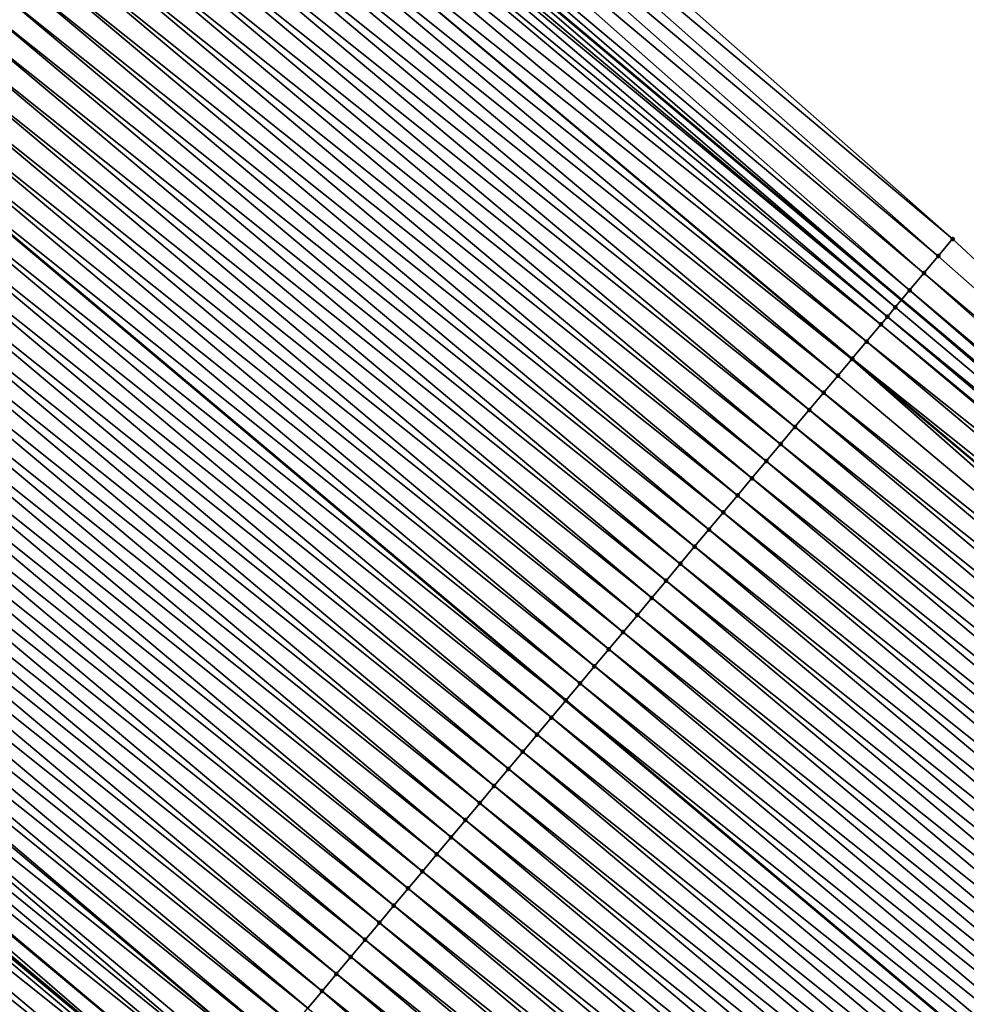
# Model space of a CAD drawing. Header units: feet. Extents: x 2007189 to 2022806, y 818621 to 837694.
# Tile 350 of 656: x 2015964 to 2015986, y 819786 to 819808. Entities that reach past the tile are written whole.
import ezdxf

# ---------------------------------------------------------------- set-up
doc = ezdxf.new("R2010")
doc.units = ezdxf.units.FT
doc.header["$MEASUREMENT"] = 0
for name, color, linetype, lineweight in [('EP_Travel Lane', 172, 'Continuous', 53), ('Road Shots', 141, 'Continuous', 100), ('Road X-Section', 40, 'Continuous', 13), ('STRIPING', 60, 'Continuous', 53)]:
    doc.layers.add(name, color=color, linetype=linetype, lineweight=lineweight)
doc.layers.add('I-77-MM17-21_SB-Surface-Border', color=7, linetype='Continuous')
doc.layers.add('I-77-MM17-21_SB-Surface-TIN', color=7, linetype='Continuous')

msp = doc.modelspace()

# ---------------------------------------------------------------- linework, layer by layer
at = {"layer": 'EP_Travel Lane'}
for points in [[(2015800.343797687, 819956.3280257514, 258.8786010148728), (2015815.66086029, 819943.4708387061, 259.1643164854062), (2015830.978050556, 819930.6135444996, 259.4366893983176), (2015846.295183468, 819917.7562984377, 259.7150493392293), (2015861.612343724, 819904.8990294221, 259.9905541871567), (2015876.929869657, 819892.0414534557, 260.2278165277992), (2015892.247178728, 819879.1840595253, 260.4877616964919), (2015907.564318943, 819866.3268073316, 260.7653570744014), (2015922.881623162, 819853.469417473, 261.0258082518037), (2015938.199376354, 819840.611650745, 261.2393019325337), (2015953.515313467, 819827.7568062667, 261.469608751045), (2015968.83556831, 819814.9028743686, 261.7273404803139), (2015984.155948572, 819802.048837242, 261.9716308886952), (2015999.476426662, 819789.1947180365, 262.205439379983), (2016014.796709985, 819776.3407622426, 262.4601193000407), (2016030.117183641, 819763.4866467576, 262.6944060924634)], [(2015800.165099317, 819925.0043269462, 258.8524753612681), (2015815.482357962, 819912.1469753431, 259.1176857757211), (2015830.799563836, 819899.2896680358, 259.3884233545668), (2015846.116936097, 819886.4322210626, 259.6417567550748), (2015861.434210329, 819873.5748563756, 259.9053420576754), (2015876.75175892, 819860.7172613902, 260.1402323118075), (2015892.069391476, 819847.8595959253, 260.3663480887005), (2015907.386924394, 819835.0020140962, 260.602878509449), (2015922.704471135, 819822.1444206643, 260.8379663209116), (2015938.024497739, 819809.2861341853, 261.0694620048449), (2015953.344816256, 819796.4321475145, 261.3202908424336), (2015968.665317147, 819783.57800783, 261.5515924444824), (2015983.985707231, 819770.7239611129, 261.7947651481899), (2015999.306078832, 819757.8699299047, 262.0399094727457), (2016014.626060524, 819745.0162258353, 262.3268209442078), (2016029.946579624, 819732.1620708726, 262.5561737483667)]]:
    msp.add_polyline3d(points, dxfattribs=at)
at = {"layer": 'I-77-MM17-21_SB-Surface-Border', "color": 3, "linetype": 'Continuous', "lineweight": -3}
msp.add_polyline3d([(2015801.80948432, 819958.0731653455, 258.8288225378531), (2015816.483349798, 819944.4502775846, 259.1431098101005), (2015831.800585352, 819931.5929453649, 259.4107472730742), (2015848.08246596, 819919.884290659, 259.6512674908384), (2015863.39969002, 819907.0269680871, 259.9200997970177), (2015879.038939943, 819894.5521371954, 260.1299590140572), (2015894.356149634, 819881.6948266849, 260.4002980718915), (2015909.673386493, 819868.8374933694, 260.6677853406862), (2015924.990796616, 819855.9800146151, 260.917161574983), (2015940.308407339, 819843.1223674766, 261.1455541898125), (2015955.302306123, 819829.8850363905, 261.3832154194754), (2015970.300858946, 819816.6483402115, 261.6759490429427), (2015985.299783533, 819803.4113321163, 261.9288547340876), (2015999.977230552, 819789.7913720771, 262.1927512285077), (2016015.619066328, 819777.3203047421, 262.428381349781), (2016030.296526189, 819763.7003339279, 262.690905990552)], dxfattribs=at)
at = {"layer": 'I-77-MM17-21_SB-Surface-TIN', "color": 128, "linetype": 'Continuous', "lineweight": -3}
for points in [[(2015985.299783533, 819803.4113321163, 261.9288547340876), (2015970.300858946, 819816.6483402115, 261.6759490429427), (2015969.979384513, 819816.2653856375, 261.6866081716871)], [(2015984.978262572, 819803.0284165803, 261.9444973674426), (2015969.979384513, 819816.2653856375, 261.6866081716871), (2015969.657896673, 819815.8824423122, 261.6987032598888)], [(2015984.978262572, 819803.0284165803, 261.9444973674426), (2015985.299783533, 819803.4113321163, 261.9288547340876), (2015969.979384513, 819816.2653856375, 261.6866081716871)], [(2015984.656754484, 819802.6454902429, 261.9587611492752), (2015969.657896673, 819815.8824423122, 261.6987032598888), (2015969.336391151, 819815.4995138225, 261.7126922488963)], [(2015984.656754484, 819802.6454902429, 261.9587611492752), (2015984.978262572, 819803.0284165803, 261.9444973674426), (2015969.657896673, 819815.8824423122, 261.6987032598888)], [(2015984.335288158, 819802.2625288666, 261.9685519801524), (2015969.336391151, 819815.4995138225, 261.7126922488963), (2015969.014906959, 819815.1165674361, 261.7243965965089)], [(2015984.335288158, 819802.2625288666, 261.9685519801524), (2015984.656754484, 819802.6454902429, 261.9587611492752), (2015969.336391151, 819815.4995138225, 261.7126922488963)], [(2015969.014906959, 819815.1165674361, 261.7243965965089), (2015968.83556831, 819814.9028743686, 261.7273404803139), (2015984.155948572, 819802.048837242, 261.9716308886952)], [(2015984.335288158, 819802.2625288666, 261.9685519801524), (2015969.014906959, 819815.1165674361, 261.7243965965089), (2015984.155948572, 819802.048837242, 261.9716308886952)], [(2015984.013861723, 819801.8795340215, 261.9740702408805), (2015968.83556831, 819814.9028743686, 261.7273404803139), (2015968.693482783, 819814.7335706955, 261.7296728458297)], [(2015984.013861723, 819801.8795340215, 261.9740702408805), (2015984.155948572, 819802.048837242, 261.9716308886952), (2015968.83556831, 819814.9028743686, 261.7273404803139)], [(2015983.836372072, 819801.6680039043, 261.9748613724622), (2015968.608372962, 819814.6321334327, 261.7298222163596), (2015968.372121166, 819814.3505214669, 261.7282486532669)], [(2015984.013861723, 819801.8795340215, 261.9740702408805), (2015968.693482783, 819814.7335706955, 261.7296728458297), (2015968.608372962, 819814.6321334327, 261.7298222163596)], [(2015983.836372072, 819801.6680039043, 261.9748613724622), (2015984.013861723, 819801.8795340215, 261.9740702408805), (2015968.608372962, 819814.6321334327, 261.7298222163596)], [(2015983.692485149, 819801.4964973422, 261.9742481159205), (2015968.372121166, 819814.3505214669, 261.7282486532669), (2015968.050802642, 819813.9674360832, 261.7222090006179)], [(2015983.692485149, 819801.4964973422, 261.9742481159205), (2015983.836372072, 819801.6680039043, 261.9748613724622), (2015968.372121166, 819814.3505214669, 261.7282486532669)], [(2015983.371147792, 819801.1134277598, 261.9702256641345), (2015968.050802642, 819813.9674360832, 261.7222090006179), (2015967.729503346, 819813.584334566, 261.7141097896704)], [(2015983.371147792, 819801.1134277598, 261.9702256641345), (2015983.692485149, 819801.4964973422, 261.9742481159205), (2015968.050802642, 819813.9674360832, 261.7222090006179)], [(2015983.040332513, 819800.7189959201, 261.9627340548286), (2015967.729503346, 819813.584334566, 261.7141097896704), (2015967.408214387, 819813.2012243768, 261.7049035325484)], [(2015983.040332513, 819800.7189959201, 261.9627340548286), (2015983.049840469, 819800.7303329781, 261.9629863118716), (2015967.729503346, 819813.584334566, 261.7141097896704)], [(2015983.049840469, 819800.7303329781, 261.9629863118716), (2015983.371147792, 819801.1134277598, 261.9702256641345), (2015967.729503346, 819813.584334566, 261.7141097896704)], [(2015982.728549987, 819800.347224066, 261.9539431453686), (2015967.408214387, 819813.2012243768, 261.7049035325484), (2015967.086925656, 819812.8181139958, 261.6956727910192)], [(2015982.728549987, 819800.347224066, 261.9539431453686), (2015983.040332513, 819800.7189959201, 261.9627340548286), (2015967.408214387, 819813.2012243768, 261.7049035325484)], [(2015982.407268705, 819799.9641074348, 261.9439145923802), (2015967.086925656, 819812.8181139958, 261.6956727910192), (2015966.765646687, 819812.4349954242, 261.6853964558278)], [(2015982.407268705, 819799.9641074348, 261.9439145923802), (2015982.728549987, 819800.347224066, 261.9539431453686), (2015967.086925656, 819812.8181139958, 261.6956727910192)], [(2015982.085989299, 819799.5809892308, 261.9336852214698), (2015966.765646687, 819812.4349954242, 261.6853964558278), (2015966.444352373, 819812.0518897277, 261.6767637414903)], [(2015982.085989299, 819799.5809892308, 261.9336852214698), (2015982.407268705, 819799.9641074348, 261.9439145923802), (2015966.765646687, 819812.4349954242, 261.6853964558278)], [(2015981.764699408, 819799.1978798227, 261.9245787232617), (2015966.444352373, 819812.0518897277, 261.6767637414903), (2015966.123055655, 819811.6687860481, 261.6683884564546)], [(2015981.764699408, 819799.1978798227, 261.9245787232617), (2015982.085989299, 819799.5809892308, 261.9336852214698), (2015966.444352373, 819812.0518897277, 261.6767637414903)], [(2015981.44340168, 819798.8147769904, 261.9163117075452), (2015966.123055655, 819811.6687860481, 261.6683884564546), (2015965.801768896, 819811.2856740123, 261.6589464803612)], [(2015981.44340168, 819798.8147769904, 261.9163117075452), (2015981.764699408, 819799.1978798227, 261.9245787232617), (2015966.123055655, 819811.6687860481, 261.6683884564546)], [(2015981.122100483, 819798.4316770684, 261.9084161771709), (2015965.801768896, 819811.2856740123, 261.6589464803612), (2015965.480477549, 819810.9025658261, 261.6499959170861)], [(2015981.122100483, 819798.4316770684, 261.9084161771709), (2015981.44340168, 819798.8147769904, 261.9163117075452), (2015965.801768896, 819811.2856740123, 261.6589464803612)], [(2015980.800802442, 819798.0485744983, 261.9001826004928), (2015965.480477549, 819810.9025658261, 261.6499959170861), (2015965.159190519, 819810.5194540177, 261.6405829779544)], [(2015980.800802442, 819798.0485744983, 261.9001826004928), (2015981.122100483, 819798.4316770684, 261.9084161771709), (2015965.480477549, 819810.9025658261, 261.6499959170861)], [(2015980.479510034, 819797.6654672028, 261.8913457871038), (2015965.159190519, 819810.5194540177, 261.6405829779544), (2015964.837902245, 819810.1363432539, 261.6313033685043)], [(2015980.479510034, 819797.6654672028, 261.8913457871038), (2015980.800802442, 819798.0485744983, 261.9001826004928), (2015965.159190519, 819810.5194540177, 261.6405829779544)], [(2015980.158224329, 819797.2823542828, 261.8817909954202), (2015964.837902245, 819810.1363432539, 261.6313033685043), (2015964.516601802, 819809.7532426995, 261.6233270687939)], [(2015980.158224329, 819797.2823542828, 261.8817909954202), (2015980.479510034, 819797.6654672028, 261.8913457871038), (2015964.837902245, 819810.1363432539, 261.6313033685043)], [(2015979.836940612, 819796.8992396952, 261.8720232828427), (2015964.516601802, 819809.7532426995, 261.6233270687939), (2015964.195305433, 819809.3701387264, 261.6149143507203)], [(2015979.836940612, 819796.8992396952, 261.8720232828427), (2015980.158224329, 819797.2823542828, 261.8817909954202), (2015964.516601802, 819809.7532426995, 261.6233270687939)], [(2015979.515656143, 819796.5161257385, 261.8623361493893), (2015964.195305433, 819809.3701387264, 261.6149143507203), (2015963.874015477, 819808.9870293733, 261.6058148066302)], [(2015979.515656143, 819796.5161257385, 261.8623361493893), (2015979.836940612, 819796.8992396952, 261.8720232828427), (2015964.195305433, 819809.3701387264, 261.6149143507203)], [(2015979.194367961, 819796.1330148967, 261.8530466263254), (2015963.874015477, 819808.9870293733, 261.6058148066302), (2015963.552727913, 819808.603918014, 261.5964591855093)], [(2015979.194367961, 819796.1330148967, 261.8530466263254), (2015979.515656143, 819796.5161257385, 261.8623361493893), (2015963.874015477, 819808.9870293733, 261.6058148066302)], [(2015978.87308325, 819795.7499011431, 261.8433854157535), (2015963.552727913, 819808.603918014, 261.5964591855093), (2015963.231438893, 819808.2208078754, 261.5872594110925)], [(2015978.87308325, 819795.7499011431, 261.8433854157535), (2015979.194367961, 819796.1330148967, 261.8530466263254), (2015963.552727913, 819808.603918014, 261.5964591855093)], [(2015978.551798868, 819795.3667871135, 261.8336889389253), (2015963.231438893, 819808.2208078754, 261.5872594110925), (2015962.910142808, 819807.8377036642, 261.578816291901)], [(2015978.551798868, 819795.3667871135, 261.8336889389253), (2015978.87308325, 819795.7499011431, 261.8433854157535), (2015963.231438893, 819808.2208078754, 261.5872594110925)], [(2015978.230515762, 819794.9836720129, 261.8238557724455), (2015962.910142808, 819807.8377036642, 261.578816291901), (2015962.588850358, 819807.454596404, 261.5699839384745)], [(2015978.230515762, 819794.9836720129, 261.8238557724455), (2015978.551798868, 819795.3667871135, 261.8336889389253), (2015962.910142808, 819807.8377036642, 261.578816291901)], [(2015977.909228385, 819794.6005604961, 261.8144800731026), (2015962.588850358, 819807.454596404, 261.5699839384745), (2015962.267563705, 819807.0714842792, 261.5605305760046)], [(2015977.909228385, 819794.6005604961, 261.8144800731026), (2015978.230515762, 819794.9836720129, 261.8238557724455), (2015962.588850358, 819807.454596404, 261.5699839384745)], [(2015977.587943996, 819794.2174464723, 261.8047843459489), (2015962.267563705, 819807.0714842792, 261.5605305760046), (2015961.946281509, 819806.6883684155, 261.5505999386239)], [(2015977.587943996, 819794.2174464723, 261.8047843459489), (2015977.909228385, 819794.6005604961, 261.8144800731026), (2015962.267563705, 819807.0714842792, 261.5605305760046)], [(2015977.266661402, 819793.8343309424, 261.7948963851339), (2015961.946281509, 819806.6883684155, 261.5505999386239), (2015961.625003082, 819806.3052493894, 261.5402655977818)], [(2015977.266661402, 819793.8343309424, 261.7948963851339), (2015977.587943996, 819794.2174464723, 261.8047843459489), (2015961.946281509, 819806.6883684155, 261.5505999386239)], [(2015976.945381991, 819793.4512127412, 261.7846673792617), (2015961.625003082, 819806.3052493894, 261.5402655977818), (2015961.303736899, 819805.9221198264, 261.5286058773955)], [(2015976.945381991, 819793.4512127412, 261.7846673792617), (2015977.266661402, 819793.8343309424, 261.7948963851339), (2015961.625003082, 819806.3052493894, 261.5402655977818)], [(2015960.982462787, 819805.538997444, 261.5178233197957), (2015976.624096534, 819793.0680993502, 261.7750721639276), (2015961.303736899, 819805.9221198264, 261.5286058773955)], [(2015976.945381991, 819793.4512127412, 261.7846673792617), (2015961.303736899, 819805.9221198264, 261.5286058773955), (2015976.624096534, 819793.0680993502, 261.7750721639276)], [(2015976.302807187, 819792.6849897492, 261.7659213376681), (2015960.982462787, 819805.538997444, 261.5178233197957), (2015960.661147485, 819805.1559093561, 261.5114384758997)], [(2015976.302807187, 819792.6849897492, 261.7659213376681), (2015976.624096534, 819793.0680993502, 261.7750721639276), (2015960.982462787, 819805.538997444, 261.5178233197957)], [(2015975.981509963, 819792.301886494, 261.7576003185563), (2015960.661147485, 819805.1559093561, 261.5114384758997), (2015960.339832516, 819804.772820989, 261.5050179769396)], [(2015975.981509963, 819792.301886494, 261.7576003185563), (2015976.302807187, 819792.6849897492, 261.7659213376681), (2015960.661147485, 819805.1559093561, 261.5114384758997)], [(2015975.660207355, 819791.9187877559, 261.7498559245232), (2015960.339832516, 819804.772820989, 261.5050179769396), (2015960.018514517, 819804.3897351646, 261.4989220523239)], [(2015975.660207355, 819791.9187877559, 261.7498559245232), (2015975.981509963, 819792.301886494, 261.7576003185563), (2015960.339832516, 819804.772820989, 261.5050179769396)], [(2015975.338902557, 819791.5356908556, 261.7423461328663), (2015960.018514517, 819804.3897351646, 261.4989220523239), (2015959.697207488, 819804.0066401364, 261.4916511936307)], [(2015975.338902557, 819791.5356908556, 261.7423461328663), (2015975.660207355, 819791.9187877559, 261.7498559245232), (2015960.018514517, 819804.3897351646, 261.4989220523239)], [(2015975.017595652, 819791.1525957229, 261.7350620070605), (2015959.697207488, 819804.0066401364, 261.4916511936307), (2015959.37591159, 819803.6235357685, 261.4831880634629)], [(2015975.017595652, 819791.1525957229, 261.7350620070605), (2015975.338902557, 819791.5356908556, 261.7423461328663), (2015959.697207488, 819804.0066401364, 261.4916511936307)], [(2015974.696291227, 819790.7694985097, 261.72751226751), (2015959.37591159, 819803.6235357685, 261.4831880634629), (2015959.054622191, 819803.2404259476, 261.4740288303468)], [(2015974.696291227, 819790.7694985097, 261.72751226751), (2015975.017595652, 819791.1525957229, 261.7350620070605), (2015959.37591159, 819803.6235357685, 261.4831880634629)], [(2015999.977230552, 819789.7913720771, 262.1927512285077), (2015985.299783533, 819803.4113321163, 261.9288547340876), (2015984.978262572, 819803.0284165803, 261.9444973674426)], [(2015974.374989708, 819790.3863988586, 261.7196513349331), (2015959.054622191, 819803.2404259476, 261.4740288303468), (2015958.733327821, 819802.8573202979, 261.465402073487)], [(2015974.374989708, 819790.3863988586, 261.7196513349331), (2015974.696291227, 819790.7694985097, 261.72751226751), (2015959.054622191, 819803.2404259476, 261.4740288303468)], [(2015974.053690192, 819790.0032975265, 261.7115757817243), (2015958.733327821, 819802.8573202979, 261.465402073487), (2015958.412024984, 819802.4742217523, 261.4576822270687)], [(2015974.053690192, 819790.0032975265, 261.7115757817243), (2015974.374989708, 819790.3863988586, 261.7196513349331), (2015958.733327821, 819802.8573202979, 261.465402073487)], [(2015999.977230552, 819789.7913720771, 262.1927512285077), (2015984.978262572, 819803.0284165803, 261.9444973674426), (2015984.656754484, 819802.6454902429, 261.9587611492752)], [(2015999.655764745, 819789.408410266, 262.2024867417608), (2015984.656754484, 819802.6454902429, 261.9587611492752), (2015984.335288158, 819802.2625288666, 261.9685519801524)], [(2015999.655764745, 819789.408410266, 262.2024867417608), (2015999.977230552, 819789.7913720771, 262.1927512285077), (2015984.656754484, 819802.6454902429, 261.9587611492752)], [(2015973.732392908, 819789.6201943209, 261.703261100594), (2015958.412024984, 819802.4742217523, 261.4576822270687), (2015958.090717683, 819802.0911269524, 261.4504405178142)], [(2015973.732392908, 819789.6201943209, 261.703261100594), (2015974.053690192, 819790.0032975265, 261.7115757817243), (2015958.412024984, 819802.4742217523, 261.4576822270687)], [(2015984.335288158, 819802.2625288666, 261.9685519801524), (2015984.155948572, 819802.048837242, 261.9716308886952), (2015999.476426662, 819789.1947180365, 262.205439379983)], [(2015999.655764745, 819789.408410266, 262.2024867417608), (2015984.335288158, 819802.2625288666, 261.9685519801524), (2015999.476426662, 819789.1947180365, 262.205439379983)], [(2015973.411090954, 819789.2370950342, 261.6954466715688), (2015958.090717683, 819802.0911269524, 261.4504405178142), (2015957.769404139, 819801.7080373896, 261.4438673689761)], [(2015973.411090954, 819789.2370950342, 261.6954466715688), (2015973.732392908, 819789.6201943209, 261.703261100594), (2015958.090717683, 819802.0911269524, 261.4504405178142)], [(2015999.334340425, 819789.0254136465, 262.2077787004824), (2015984.155948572, 819802.048837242, 261.9716308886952), (2015984.013861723, 819801.8795340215, 261.9740702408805)], [(2015999.334340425, 819789.0254136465, 262.2077787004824), (2015999.476426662, 819789.1947180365, 262.205439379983), (2015984.155948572, 819802.048837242, 261.9716308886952)], [(2015999.334340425, 819789.0254136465, 262.2077787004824), (2015984.013861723, 819801.8795340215, 261.9740702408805), (2015983.836372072, 819801.6680039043, 261.9748613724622)], [(2015973.089786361, 819788.8539979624, 261.6879150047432), (2015957.769404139, 819801.7080373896, 261.4438673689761), (2015957.448089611, 819801.3249486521, 261.4373995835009)], [(2015973.089786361, 819788.8539979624, 261.6879150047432), (2015973.411090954, 819789.2370950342, 261.6954466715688), (2015957.769404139, 819801.7080373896, 261.4438673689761)], [(2015999.129637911, 819788.7814482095, 262.2085148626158), (2015983.836372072, 819801.6680039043, 261.9748613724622), (2015983.692485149, 819801.4964973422, 261.9742481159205)], [(2015999.129637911, 819788.7814482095, 262.2085148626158), (2015999.334340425, 819789.0254136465, 262.2077787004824), (2015983.836372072, 819801.6680039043, 261.9748613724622)], [(2015972.768479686, 819788.4709026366, 261.6806062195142), (2015957.448089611, 819801.3249486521, 261.4373995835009), (2015957.126782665, 819800.9418535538, 261.43011976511)], [(2015972.768479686, 819788.4709026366, 261.6806062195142), (2015973.089786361, 819788.8539979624, 261.6879150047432), (2015957.448089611, 819801.3249486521, 261.4373995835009)], [(2015999.012961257, 819788.6423791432, 262.2082345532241), (2015983.692485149, 819801.4964973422, 261.9742481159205), (2015983.371147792, 819801.1134277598, 261.9702256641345)], [(2015999.012961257, 819788.6423791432, 262.2082345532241), (2015999.129637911, 819788.7814482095, 262.2085148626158), (2015983.692485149, 819801.4964973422, 261.9742481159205)], [(2015998.691615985, 819788.259316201, 262.2050599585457), (2015983.371147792, 819801.1134277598, 261.9702256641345), (2015983.049840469, 819800.7303329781, 261.9629863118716)], [(2015998.691615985, 819788.259316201, 262.2050599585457), (2015999.012961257, 819788.6423791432, 262.2082345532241), (2015983.371147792, 819801.1134277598, 261.9702256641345)], [(2015972.447170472, 819788.0878094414, 261.6735694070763), (2015957.126782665, 819800.9418535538, 261.43011976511), (2015956.805485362, 819800.558750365, 261.4218071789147)], [(2015972.447170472, 819788.0878094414, 261.6735694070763), (2015972.768479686, 819788.4709026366, 261.6806062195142), (2015957.126782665, 819800.9418535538, 261.43011976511)], [(2015998.048994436, 819787.4931324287, 262.1913209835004), (2015983.040332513, 819800.7189959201, 261.9627340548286), (2015982.728549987, 819800.347224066, 261.9539431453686)], [(2015998.370296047, 819787.876232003, 262.1991719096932), (2015983.049840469, 819800.7303329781, 261.9629863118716), (2015983.040332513, 819800.7189959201, 261.9627340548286)], [(2015998.048994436, 819787.4931324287, 262.1913209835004), (2015998.370296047, 819787.876232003, 262.1991719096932), (2015983.040332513, 819800.7189959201, 261.9627340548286)], [(2015998.370296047, 819787.876232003, 262.1991719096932), (2015998.691615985, 819788.259316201, 262.2050599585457), (2015983.049840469, 819800.7303329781, 261.9629863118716)], [(2015972.125865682, 819787.7047125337, 261.6660586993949), (2015956.805485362, 819800.558750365, 261.4218071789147), (2015956.484196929, 819800.1756397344, 261.4125445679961)], [(2015972.125865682, 819787.7047125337, 261.6660586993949), (2015972.447170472, 819788.0878094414, 261.6735694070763), (2015956.805485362, 819800.558750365, 261.4218071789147)], [(2015998.048994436, 819787.4931324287, 262.1913209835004), (2015982.728549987, 819800.347224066, 261.9539431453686), (2015982.407268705, 819799.9641074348, 261.9439145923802)], [(2015971.804563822, 819787.3216131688, 261.6582342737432), (2015956.484196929, 819800.1756397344, 261.4125445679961), (2015956.16291093, 819799.7925270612, 261.4030212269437)], [(2015971.804563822, 819787.3216131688, 261.6582342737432), (2015972.125865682, 819787.7047125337, 261.6660586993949), (2015956.484196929, 819800.1756397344, 261.4125445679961)], [(2015971.483264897, 819786.9385113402, 261.6500953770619), (2015956.16291093, 819799.7925270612, 261.4030212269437), (2015955.841607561, 819799.4094289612, 261.3953582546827)], [(2015971.483264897, 819786.9385113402, 261.6500953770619), (2015971.804563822, 819787.3216131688, 261.6582342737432), (2015956.16291093, 819799.7925270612, 261.4030212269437)], [(2015997.727699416, 819787.110027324, 262.1827640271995), (2015982.407268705, 819799.9641074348, 261.9439145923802), (2015982.085989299, 819799.5809892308, 261.9336852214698)], [(2015997.727699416, 819787.110027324, 262.1827640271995), (2015998.048994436, 819787.4931324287, 262.1913209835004), (2015982.407268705, 819799.9641074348, 261.9439145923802)], [(2015997.406402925, 819786.7269234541, 262.1743647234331), (2015982.085989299, 819799.5809892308, 261.9336852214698), (2015981.764699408, 819799.1978798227, 261.9245787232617)], [(2015997.406402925, 819786.7269234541, 262.1743647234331), (2015997.727699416, 819787.110027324, 262.1827640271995), (2015982.085989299, 819799.5809892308, 261.9336852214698)], [(2015971.16197114, 819786.5554051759, 261.6414029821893), (2015955.841607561, 819799.4094289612, 261.3953582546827), (2015955.520295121, 819799.0263384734, 261.3886670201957)], [(2015971.16197114, 819786.5554051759, 261.6414029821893), (2015971.483264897, 819786.9385113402, 261.6500953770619), (2015955.841607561, 819799.4094289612, 261.3953582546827)], [(2015997.085105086, 819786.3438207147, 262.1661097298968), (2015981.764699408, 819799.1978798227, 261.9245787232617), (2015981.44340168, 819798.8147769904, 261.9163117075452)], [(2015997.085105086, 819786.3438207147, 262.1661097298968), (2015997.406402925, 819786.7269234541, 262.1743647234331), (2015981.764699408, 819799.1978798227, 261.9245787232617)], [(2015970.840680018, 819786.1722968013, 261.632428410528), (2015955.520295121, 819799.0263384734, 261.3886670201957), (2015955.198986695, 819798.6432446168, 261.381545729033)], [(2015970.840680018, 819786.1722968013, 261.632428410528), (2015971.16197114, 819786.5554051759, 261.6414029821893), (2015955.520295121, 819799.0263384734, 261.3886670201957)], [(2015996.763806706, 819785.9607184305, 262.1579128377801), (2015981.44340168, 819798.8147769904, 261.9163117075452), (2015981.122100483, 819798.4316770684, 261.9084161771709)], [(2015996.763806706, 819785.9607184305, 262.1579128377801), (2015997.085105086, 819786.3438207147, 262.1661097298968), (2015981.44340168, 819798.8147769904, 261.9163117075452)], [(2015970.519390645, 819785.7891869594, 261.6232665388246), (2015955.198986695, 819798.6432446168, 261.381545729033), (2015954.877681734, 819798.2601478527, 261.3740532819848)], [(2015970.519390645, 819785.7891869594, 261.6232665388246), (2015970.840680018, 819786.1722968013, 261.632428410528), (2015955.198986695, 819798.6432446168, 261.381545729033)], [(2015996.442502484, 819785.577621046, 262.1503414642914), (2015981.122100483, 819798.4316770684, 261.9084161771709), (2015980.800802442, 819798.0485744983, 261.9001826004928)], [(2015996.442502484, 819785.577621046, 262.1503414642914), (2015996.763806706, 819785.9607184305, 262.1579128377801), (2015981.122100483, 819798.4316770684, 261.9084161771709)], [(2015970.198101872, 819785.4060766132, 261.614040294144), (2015954.877681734, 819798.2601478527, 261.3740532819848), (2015954.634637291, 819797.9703519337, 261.3678397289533)], [(2015970.198101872, 819785.4060766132, 261.614040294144), (2015970.519390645, 819785.7891869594, 261.6232665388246), (2015954.877681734, 819798.2601478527, 261.3740532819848)], [(2015996.121196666, 819785.1945250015, 262.1429411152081), (2015980.800802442, 819798.0485744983, 261.9001826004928), (2015980.479510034, 819797.6654672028, 261.8913457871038)], [(2015996.121196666, 819785.1945250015, 262.1429411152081), (2015996.442502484, 819785.577621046, 262.1503414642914), (2015980.800802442, 819798.0485744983, 261.9001826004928)], [(2015969.876816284, 819785.0229635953, 261.6044729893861), (2015954.556385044, 819797.8770441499, 261.3656750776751), (2015954.235096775, 819797.4939333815, 261.3563948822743)], [(2015969.876816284, 819785.0229635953, 261.6044729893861), (2015954.634637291, 819797.9703519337, 261.3678397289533), (2015954.556385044, 819797.8770441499, 261.3656750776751)], [(2015969.876816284, 819785.0229635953, 261.6044729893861), (2015970.198101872, 819785.4060766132, 261.614040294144), (2015954.634637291, 819797.9703519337, 261.3678397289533)], [(2015995.799897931, 819784.8114230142, 262.1347821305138), (2015980.479510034, 819797.6654672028, 261.8913457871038), (2015980.158224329, 819797.2823542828, 261.8817909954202)], [(2015995.799897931, 819784.8114230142, 262.1347821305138), (2015996.121196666, 819785.1945250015, 262.1429411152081), (2015980.479510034, 819797.6654672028, 261.8913457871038)], [(2015969.444645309, 819784.5075735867, 261.5888040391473), (2015954.235096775, 819797.4939333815, 261.3563948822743), (2015953.913825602, 819797.110808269, 261.3452835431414)], [(2015969.444645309, 819784.5075735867, 261.5888040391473), (2015969.55554758, 819784.6398364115, 261.5930972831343), (2015954.235096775, 819797.4939333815, 261.3563948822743)], [(2015969.55554758, 819784.6398364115, 261.5930972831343), (2015969.876816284, 819785.0229635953, 261.6044729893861), (2015954.235096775, 819797.4939333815, 261.3563948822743)], [(2015969.234294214, 819784.2566963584, 261.5800787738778), (2015953.913825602, 819797.110808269, 261.3452835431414), (2015953.592570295, 819796.7276698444, 261.3324728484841)], [(2015969.234294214, 819784.2566963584, 261.5800787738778), (2015969.444645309, 819784.5075735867, 261.5888040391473), (2015953.913825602, 819797.110808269, 261.3452835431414)], [(2015995.478599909, 819784.4283204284, 262.1265467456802), (2015980.158224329, 819797.2823542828, 261.8817909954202), (2015979.836940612, 819796.8992396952, 261.8720232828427)], [(2015995.478599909, 819784.4283204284, 262.1265467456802), (2015995.799897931, 819784.8114230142, 262.1347821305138), (2015980.158224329, 819797.2823542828, 261.8817909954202)], [(2015995.157304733, 819784.045215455, 262.1180066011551), (2015979.836940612, 819796.8992396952, 261.8720232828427), (2015979.515656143, 819796.5161257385, 261.8623361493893)], [(2015995.157304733, 819784.045215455, 262.1180066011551), (2015995.478599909, 819784.4283204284, 262.1265467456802), (2015979.836940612, 819796.8992396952, 261.8720232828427)], [(2015968.913058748, 819783.873541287, 261.5651430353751), (2015953.592570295, 819796.7276698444, 261.3324728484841), (2015953.537112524, 819796.6615246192, 261.3300148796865)], [(2015968.913058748, 819783.873541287, 261.5651430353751), (2015969.234294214, 819784.2566963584, 261.5800787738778), (2015953.592570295, 819796.7276698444, 261.3324728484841)], [(2015953.537112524, 819796.6615246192, 261.3300148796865), (2015953.344816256, 819796.4321475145, 261.3202908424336), (2015968.665317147, 819783.57800783, 261.5515924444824)], [(2015968.913058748, 819783.873541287, 261.5651430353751), (2015953.537112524, 819796.6615246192, 261.3300148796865), (2015968.665317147, 819783.57800783, 261.5515924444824)], [(2015994.836011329, 819783.6621089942, 262.1092765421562), (2015979.515656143, 819796.5161257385, 261.8623361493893), (2015979.194367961, 819796.1330148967, 261.8530466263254)], [(2015994.836011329, 819783.6621089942, 262.1092765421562), (2015995.157304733, 819784.045215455, 262.1180066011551), (2015979.515656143, 819796.5161257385, 261.8623361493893)], [(2015968.591847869, 819783.4903655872, 261.5475739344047), (2015953.271343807, 819796.3445072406, 261.3165754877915), (2015952.950142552, 819795.9613234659, 261.297975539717)], [(2015953.271343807, 819796.3445072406, 261.3165754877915), (2015968.665317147, 819783.57800783, 261.5515924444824), (2015953.344816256, 819796.4321475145, 261.3202908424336)], [(2015968.591847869, 819783.4903655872, 261.5475739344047), (2015968.665317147, 819783.57800783, 261.5515924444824), (2015953.271343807, 819796.3445072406, 261.3165754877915)], [(2015994.514714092, 819783.2790057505, 262.1009571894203), (2015979.194367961, 819796.1330148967, 261.8530466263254), (2015978.87308325, 819795.7499011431, 261.8433854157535)], [(2015994.514714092, 819783.2790057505, 262.1009571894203), (2015994.836011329, 819783.6621089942, 262.1092765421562), (2015979.194367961, 819796.1330148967, 261.8530466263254)], [(2015968.27065296, 819783.1071764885, 261.5282943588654), (2015952.950142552, 819795.9613234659, 261.297975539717), (2015952.628984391, 819795.5781035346, 261.2747599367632)], [(2015968.27065296, 819783.1071764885, 261.5282943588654), (2015968.591847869, 819783.4903655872, 261.5475739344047), (2015952.950142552, 819795.9613234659, 261.297975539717)], [(2015967.949476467, 819782.723971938, 261.5070422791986), (2015952.628984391, 819795.5781035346, 261.2747599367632), (2015952.307849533, 819795.1948640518, 261.2490484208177)], [(2015967.949476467, 819782.723971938, 261.5070422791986), (2015968.27065296, 819783.1071764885, 261.5282943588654), (2015952.628984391, 819795.5781035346, 261.2747599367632)], [(2015994.193419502, 819782.8959002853, 262.0923542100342), (2015978.87308325, 819795.7499011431, 261.8433854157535), (2015978.551798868, 819795.3667871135, 261.8336889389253)], [(2015994.193419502, 819782.8959002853, 262.0923542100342), (2015994.514714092, 819783.2790057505, 262.1009571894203), (2015978.87308325, 819795.7499011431, 261.8433854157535)], [(2015993.872125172, 819782.5127946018, 262.0837233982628), (2015978.551798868, 819795.3667871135, 261.8336889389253), (2015978.230515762, 819794.9836720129, 261.8238557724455)], [(2015993.872125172, 819782.5127946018, 262.0837233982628), (2015994.193419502, 819782.8959002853, 262.0923542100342), (2015978.551798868, 819795.3667871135, 261.8336889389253)], [(2015967.628316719, 819782.3407533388, 261.4839967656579), (2015952.307849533, 819795.1948640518, 261.2490484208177), (2015951.986724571, 819794.8116162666, 261.2222770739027)], [(2015967.628316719, 819782.3407533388, 261.4839967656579), (2015967.949476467, 819782.723971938, 261.5070422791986), (2015952.307849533, 819795.1948640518, 261.2490484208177)], [(2015993.550832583, 819782.1296874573, 262.074906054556), (2015978.230515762, 819794.9836720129, 261.8238557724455), (2015977.909228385, 819794.6005604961, 261.8144800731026)], [(2015993.550832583, 819782.1296874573, 262.074906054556), (2015993.872125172, 819782.5127946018, 262.0837233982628), (2015978.230515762, 819794.9836720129, 261.8238557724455)], [(2015967.30716826, 819781.9575252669, 261.4597420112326), (2015951.986724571, 819794.8116162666, 261.2222770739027), (2015951.665594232, 819794.428372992, 261.1960815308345)], [(2015967.30716826, 819781.9575252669, 261.4597420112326), (2015967.628316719, 819782.3407533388, 261.4839967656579), (2015951.986724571, 819794.8116162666, 261.2222770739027)], [(2015993.229545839, 819781.7465754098, 262.0654628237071), (2015977.909228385, 819794.6005604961, 261.8144800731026), (2015977.587943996, 819794.2174464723, 261.8047843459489)], [(2015993.229545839, 819781.7465754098, 262.0654628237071), (2015993.550832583, 819782.1296874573, 262.074906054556), (2015977.909228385, 819794.6005604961, 261.8144800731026)], [(2015966.986022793, 819781.5742946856, 261.4351668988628), (2015951.665594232, 819794.428372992, 261.1960815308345), (2015951.344448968, 819794.0451422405, 261.1714846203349)], [(2015966.986022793, 819781.5742946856, 261.4351668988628), (2015967.30716826, 819781.9575252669, 261.4597420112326), (2015951.665594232, 819794.428372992, 261.1960815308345)], [(2015966.527341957, 819781.0269436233, 261.4002659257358), (2015951.344448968, 819794.0451422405, 261.1714846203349), (2015951.023289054, 819793.6619237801, 261.1484567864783)], [(2015966.527341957, 819781.0269436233, 261.4002659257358), (2015966.664876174, 819781.1910650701, 261.4107150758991), (2015951.344448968, 819794.0451422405, 261.1714846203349)], [(2015966.664876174, 819781.1910650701, 261.4107150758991), (2015966.986022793, 819781.5742946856, 261.4351668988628), (2015951.344448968, 819794.0451422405, 261.1714846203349)], [(2015992.908259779, 819781.363462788, 262.0559462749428), (2015977.587943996, 819794.2174464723, 261.8047843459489), (2015977.266661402, 819793.8343309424, 261.7948963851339)], [(2015992.908259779, 819781.363462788, 262.0559462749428), (2015993.229545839, 819781.7465754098, 262.0654628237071), (2015977.587943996, 819794.2174464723, 261.8047843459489)], [(2015992.586972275, 819780.9803513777, 262.0465843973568), (2015977.266661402, 819793.8343309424, 261.7948963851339), (2015976.945381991, 819793.4512127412, 261.7846673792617)], [(2015992.586972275, 819780.9803513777, 262.0465843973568), (2015992.908259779, 819781.363462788, 262.0559462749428), (2015977.266661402, 819793.8343309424, 261.7948963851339)], [(2015966.527341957, 819781.0269436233, 261.4002659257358), (2015951.023289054, 819793.6619237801, 261.1484567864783), (2015950.702114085, 819793.2787179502, 261.1270413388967)], [(2015992.26568364, 819780.5972409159, 262.0373435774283), (2015976.945381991, 819793.4512127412, 261.7846673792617), (2015976.624096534, 819793.0680993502, 261.7750721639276)], [(2015992.26568364, 819780.5972409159, 262.0373435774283), (2015992.586972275, 819780.9803513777, 262.0465843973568), (2015976.945381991, 819793.4512127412, 261.7846673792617)], [(2015966.527341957, 819781.0269436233, 261.4002659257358), (2015950.702114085, 819793.2787179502, 261.1270413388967), (2015950.512199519, 819793.0521301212, 261.1147115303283)], [(2015976.302807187, 819792.6849897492, 261.7659213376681), (2015991.944395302, 819780.2141299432, 262.0280571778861), (2015976.624096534, 819793.0680993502, 261.7750721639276)], [(2015992.26568364, 819780.5972409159, 262.0373435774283), (2015976.624096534, 819793.0680993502, 261.7750721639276), (2015991.944395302, 819780.2141299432, 262.0280571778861)], [(2015991.623105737, 819779.8310205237, 262.0189297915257), (2015976.302807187, 819792.6849897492, 261.7659213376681), (2015975.981509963, 819792.301886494, 261.7576003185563)], [(2015991.623105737, 819779.8310205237, 262.0189297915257), (2015991.944395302, 819780.2141299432, 262.0280571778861), (2015976.302807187, 819792.6849897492, 261.7659213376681)], [(2015991.301814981, 819779.4479118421, 262.0099162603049), (2015975.981509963, 819792.301886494, 261.7576003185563), (2015975.660207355, 819791.9187877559, 261.7498559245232)], [(2015991.301814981, 819779.4479118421, 262.0099162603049), (2015991.623105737, 819779.8310205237, 262.0189297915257), (2015975.981509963, 819792.301886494, 261.7576003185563)], [(2015990.980524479, 819779.064802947, 262.0008754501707), (2015975.660207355, 819791.9187877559, 261.7498559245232), (2015975.338902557, 819791.5356908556, 261.7423461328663)], [(2015990.980524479, 819779.064802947, 262.0008754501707), (2015991.301814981, 819779.4479118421, 262.0099162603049), (2015975.660207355, 819791.9187877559, 261.7498559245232)], [(2015990.659236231, 819778.681692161, 261.9915932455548), (2015975.338902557, 819791.5356908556, 261.7423461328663), (2015975.017595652, 819791.1525957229, 261.7350620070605)], [(2015990.659236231, 819778.681692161, 261.9915932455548), (2015990.980524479, 819779.064802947, 262.0008754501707), (2015975.338902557, 819791.5356908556, 261.7423461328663)], [(2015990.337940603, 819778.298587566, 261.983101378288), (2015975.017595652, 819791.1525957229, 261.7350620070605), (2015974.696291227, 819790.7694985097, 261.72751226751)], [(2015990.337940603, 819778.298587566, 261.983101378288), (2015990.659236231, 819778.681692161, 261.9915932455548), (2015975.017595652, 819791.1525957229, 261.7350620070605)], [(2015990.016638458, 819777.91548844, 261.9753076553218), (2015974.696291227, 819790.7694985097, 261.72751226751), (2015974.374989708, 819790.3863988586, 261.7196513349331)], [(2015990.016638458, 819777.91548844, 261.9753076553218), (2015990.337940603, 819778.298587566, 261.983101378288), (2015974.696291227, 819790.7694985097, 261.72751226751)], [(2015989.695332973, 819777.5323921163, 261.9678716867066), (2015974.374989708, 819790.3863988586, 261.7196513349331), (2015974.053690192, 819790.0032975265, 261.7115757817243)], [(2015989.695332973, 819777.5323921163, 261.9678716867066), (2015990.016638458, 819777.91548844, 261.9753076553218), (2015974.374989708, 819790.3863988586, 261.7196513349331)], [(2015989.374025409, 819777.1492975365, 261.9606583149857), (2015974.053690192, 819790.0032975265, 261.7115757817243), (2015973.732392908, 819789.6201943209, 261.703261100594)], [(2015989.374025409, 819777.1492975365, 261.9606583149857), (2015989.695332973, 819777.5323921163, 261.9678716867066), (2015974.053690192, 819790.0032975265, 261.7115757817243)], [(2015989.052715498, 819776.7662049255, 261.9536962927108), (2015973.732392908, 819789.6201943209, 261.703261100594), (2015973.411090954, 819789.2370950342, 261.6954466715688)], [(2015989.052715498, 819776.7662049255, 261.9536962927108), (2015989.374025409, 819777.1492975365, 261.9606583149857), (2015973.732392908, 819789.6201943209, 261.703261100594)], [(2015988.731411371, 819776.3831074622, 261.9461148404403), (2015973.411090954, 819789.2370950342, 261.6954466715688), (2015973.089786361, 819788.8539979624, 261.6879150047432)], [(2015988.731411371, 819776.3831074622, 261.9461148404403), (2015989.052715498, 819776.7662049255, 261.9536962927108), (2015973.411090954, 819789.2370950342, 261.6954466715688)], [(2015988.410109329, 819776.0000082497, 261.9383100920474), (2015973.089786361, 819788.8539979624, 261.6879150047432), (2015972.768479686, 819788.4709026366, 261.6806062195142)], [(2015988.410109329, 819776.0000082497, 261.9383100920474), (2015988.731411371, 819776.3831074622, 261.9461148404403), (2015973.089786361, 819788.8539979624, 261.6879150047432)], [(2015988.088804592, 819775.616911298, 261.9307939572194), (2015972.768479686, 819788.4709026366, 261.6806062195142), (2015972.447170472, 819788.0878094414, 261.6735694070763)], [(2015988.088804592, 819775.616911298, 261.9307939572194), (2015988.410109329, 819776.0000082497, 261.9383100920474), (2015972.768479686, 819788.4709026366, 261.6806062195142)], [(2015987.767497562, 819775.2338162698, 261.9235233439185), (2015972.447170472, 819788.0878094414, 261.6735694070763), (2015972.125865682, 819787.7047125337, 261.6660586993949)], [(2015987.767497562, 819775.2338162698, 261.9235233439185), (2015988.088804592, 819775.616911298, 261.9307939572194), (2015972.447170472, 819788.0878094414, 261.6735694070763)], [(2015987.446190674, 819774.8507211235, 261.9162376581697), (2015972.125865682, 819787.7047125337, 261.6660586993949), (2015971.804563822, 819787.3216131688, 261.6582342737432)], [(2015987.446190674, 819774.8507211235, 261.9162376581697), (2015987.767497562, 819775.2338162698, 261.9235233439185), (2015972.125865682, 819787.7047125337, 261.6660586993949)], [(2015987.124885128, 819774.4676248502, 261.9088081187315), (2015971.804563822, 819787.3216131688, 261.6582342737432), (2015971.483264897, 819786.9385113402, 261.6500953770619)], [(2015987.124885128, 819774.4676248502, 261.9088081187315), (2015987.446190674, 819774.8507211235, 261.9162376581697), (2015971.804563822, 819787.3216131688, 261.6582342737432)], [(2015986.803581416, 819774.0845270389, 261.901182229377), (2015971.483264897, 819786.9385113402, 261.6500953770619), (2015971.16197114, 819786.5554051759, 261.6414029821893)], [(2015986.803581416, 819774.0845270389, 261.901182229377), (2015987.124885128, 819774.4676248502, 261.9088081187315), (2015971.483264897, 819786.9385113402, 261.6500953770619)], [(2015986.28485489, 819773.4660256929, 261.8882499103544), (2015971.16197114, 819786.5554051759, 261.6414029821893), (2015970.840680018, 819786.1722968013, 261.632428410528)], [(2015986.28485489, 819773.4660256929, 261.8882499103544), (2015986.482279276, 819773.7014279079, 261.893387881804), (2015971.16197114, 819786.5554051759, 261.6414029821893)], [(2015986.482279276, 819773.7014279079, 261.893387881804), (2015986.803581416, 819774.0845270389, 261.901182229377), (2015971.16197114, 819786.5554051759, 261.6414029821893)]]:
    msp.add_3dface(points, dxfattribs=at)
at = {"layer": 'Road Shots', "lineweight": 100}
for p in [(2015985.299783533, 819803.4113321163, 261.9288547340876), (2015984.978262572, 819803.0284165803, 261.9444973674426), (2015984.656754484, 819802.6454902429, 261.9587611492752), (2015984.335288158, 819802.2625288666, 261.9685519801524), (2015984.013861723, 819801.8795340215, 261.9740702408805), (2015983.836372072, 819801.6680039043, 261.9748613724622), (2015983.692485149, 819801.4964973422, 261.9742481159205), (2015983.371147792, 819801.1134277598, 261.9702256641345), (2015983.040332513, 819800.7189959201, 261.9627340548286), (2015983.049840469, 819800.7303329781, 261.9629863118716), (2015982.728549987, 819800.347224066, 261.9539431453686), (2015982.407268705, 819799.9641074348, 261.9439145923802), (2015982.085989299, 819799.5809892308, 261.9336852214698), (2015981.764699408, 819799.1978798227, 261.9245787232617), (2015981.44340168, 819798.8147769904, 261.9163117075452), (2015981.122100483, 819798.4316770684, 261.9084161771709), (2015980.800802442, 819798.0485744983, 261.9001826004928), (2015980.479510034, 819797.6654672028, 261.8913457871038), (2015980.158224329, 819797.2823542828, 261.8817909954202), (2015979.836940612, 819796.8992396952, 261.8720232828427), (2015979.515656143, 819796.5161257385, 261.8623361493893), (2015979.194367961, 819796.1330148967, 261.8530466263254), (2015978.87308325, 819795.7499011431, 261.8433854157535), (2015978.551798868, 819795.3667871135, 261.8336889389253), (2015978.230515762, 819794.9836720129, 261.8238557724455), (2015977.909228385, 819794.6005604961, 261.8144800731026), (2015977.587943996, 819794.2174464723, 261.8047843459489), (2015977.266661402, 819793.8343309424, 261.7948963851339), (2015976.945381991, 819793.4512127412, 261.7846673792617), (2015976.624096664, 819793.0680995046, 261.7750721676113), (2015976.302807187, 819792.6849897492, 261.7659213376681), (2015975.981509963, 819792.301886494, 261.7576003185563), (2015975.660207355, 819791.9187877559, 261.7498559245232), (2015975.338902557, 819791.5356908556, 261.7423461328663), (2015975.017595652, 819791.1525957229, 261.7350620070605), (2015974.696291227, 819790.7694985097, 261.72751226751), (2015974.374989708, 819790.3863988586, 261.7196513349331), (2015974.053690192, 819790.0032975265, 261.7115757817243), (2015973.732392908, 819789.6201943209, 261.703261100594), (2015973.411090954, 819789.2370950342, 261.6954466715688), (2015973.089786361, 819788.8539979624, 261.6879150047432), (2015972.768479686, 819788.4709026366, 261.6806062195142), (2015972.447170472, 819788.0878094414, 261.6735694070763), (2015972.125865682, 819787.7047125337, 261.6660586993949), (2015971.804563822, 819787.3216131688, 261.6582342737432), (2015971.483264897, 819786.9385113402, 261.6500953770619), (2015971.16197114, 819786.5554051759, 261.6414029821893)]:
    msp.add_point(p, dxfattribs=at)
at = {"layer": 'Road X-Section', "extrusion": (0.7660192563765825, -0.6427020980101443, 0.01218655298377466), "elevation": 1017377.379797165, "flags": 128}
msp.add_lwpolyline([(1923806.540768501, -12137.54871407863), (1923806.040768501, -12137.53805415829), (1923805.540768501, -12137.52595817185), (1923805.040768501, -12137.51196814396), (1923804.540768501, -12137.50026292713), (1923804.0407685, -12137.49498628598), (1923803.908355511, -12137.49483690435), (1923803.540768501, -12137.49641058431), (1923803.040768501, -12137.50245068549), (1923802.540768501, -12137.51055049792), (1923802.040768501, -12137.51975743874), (1923801.540768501, -12137.52898886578), (1923801.0407685, -12137.53926596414), (1923800.5407685, -12137.54789931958), (1923800.040768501, -12137.5562752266), (1923799.540768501, -12137.56571790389), (1923799.040768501, -12137.57466913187), (1923798.5407685, -12137.58408277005), (1923798.040768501, -12137.59336306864), (1923797.540768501, -12137.60133996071), (1923797.040768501, -12137.60975330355), (1923796.540768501, -12137.61885352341), (1923796.0407685, -12137.62820983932), (1923795.540768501, -12137.63741029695), (1923795.0407685, -12137.64585404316), (1923794.540768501, -12137.65468705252), (1923794.040768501, -12137.66414111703), (1923793.540768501, -12137.67407249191), (1923793.040768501, -12137.68440760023), (1923792.540768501, -12137.69606818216), (1923792.040768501, -12137.70685154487), (1923791.540768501, -12137.71323686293), (1923791.0407685, -12137.71965783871), (1923790.540768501, -12137.72575421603), (1923790.040768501, -12137.73302561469), (1923789.540768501, -12137.74148937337), (1923789.040768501, -12137.75064928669), (1923788.540768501, -12137.75927668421), (1923788.040768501, -12137.76699710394), (1923787.540768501, -12137.77423935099), (1923787.0407685, -12137.78081298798), (1923786.540768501, -12137.78728125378), (1923786.040768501, -12137.7945616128), (1923785.540768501, -12137.80287481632), (1923785.040768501, -12137.81213811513), (1923784.5407685, -12137.82166216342), (1923784.040768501, -12137.82932570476), (1923783.540768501, -12137.83601743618), (1923783.040768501, -12137.84313925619), (1923782.540768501, -12137.85063225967), (1923782.162545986, -12137.85684627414), (1923782.040768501, -12137.85901108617), (1923781.5407685, -12137.86829197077), (1923781.040768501, -12137.87940413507), (1923780.540768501, -12137.89221578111), (1923780.454450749, -12137.89467393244), (1923780.040768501, -12137.9081143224), (1923779.540768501, -12137.9267156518), (1923779.0407685, -12137.94993297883), (1923778.5407685, -12137.97564640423), (1923778.040768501, -12138.0024197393), (1923777.540768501, -12138.02861722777), (1923777.040768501, -12138.05321596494), (1923776.540768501, -12138.07624550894), (1923776.040768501, -12138.09766254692), (1923775.745117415, -12138.10999327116)], dxfattribs=at)
at = {"layer": 'Road X-Section', "extrusion": (0.7660192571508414, -0.6427020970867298, 0.01218655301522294), "elevation": 1017397.382115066, "flags": 128}
msp.add_lwpolyline([(1923806.039542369, -12137.53959901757), (1923805.539542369, -12137.52395522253), (1923805.039542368, -12137.50969038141), (1923804.539542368, -12137.49989882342), (1923804.039542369, -12137.49438015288), (1923803.763412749, -12137.49358896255), (1923803.539542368, -12137.49420226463), (1923803.039542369, -12137.49822501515), (1923802.539542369, -12137.50546490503), (1923802.524746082, -12137.50571718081), (1923802.039542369, -12137.51450874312), (1923801.539542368, -12137.52453804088), (1923801.039542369, -12137.53476817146), (1923800.539542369, -12137.54387534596), (1923800.039542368, -12137.55214297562), (1923799.539542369, -12137.56003909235), (1923799.039542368, -12137.56827328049), (1923798.539542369, -12137.57711075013), (1923798.039542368, -12137.5866662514), (1923797.539542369, -12137.59643468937), (1923797.039542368, -12137.60612254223), (1923796.539542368, -12137.61541275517), (1923796.039542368, -12137.62507468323), (1923795.539542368, -12137.63477188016), (1923795.039542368, -12137.64460577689), (1923794.539542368, -12137.65398217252), (1923794.039542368, -12137.66367861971), (1923793.539542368, -12137.67356731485), (1923793.039542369, -12137.68379708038), (1923792.539542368, -12137.69339300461), (1923792.039542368, -12137.70254451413), (1923791.539542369, -12137.7108661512), (1923791.039542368, -12137.71861112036), (1923790.539542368, -12137.72612146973), (1923790.039542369, -12137.73340613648), (1923789.539542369, -12137.74095643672), (1923789.039542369, -12137.74881795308), (1923788.539542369, -12137.75689410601), (1923788.039542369, -12137.76520940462), (1923787.539542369, -12137.77302441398), (1923787.039542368, -12137.78055664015), (1923786.539542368, -12137.78786596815), (1923786.039542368, -12137.79490330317), (1923785.539542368, -12137.80241456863), (1923785.039542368, -12137.81023957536), (1923784.539542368, -12137.81837907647), (1923784.039542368, -12137.82707211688), (1923783.539542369, -12137.83604735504), (1923783.039542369, -12137.84520990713), (1923782.539542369, -12137.85443683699), (1923782.039542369, -12137.86400485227), (1923781.539542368, -12137.87538140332), (1923781.366936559, -12137.87967496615), (1923781.039542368, -12137.8884008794), (1923780.539542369, -12137.90333772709), (1923780.039542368, -12137.92090813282), (1923779.539542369, -12137.94018914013), (1923779.039542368, -12137.96144279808), (1923778.539542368, -12137.98449002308), (1923778.039542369, -12138.00874657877), (1923777.539542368, -12138.03332351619), (1923777.039542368, -12138.05777715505), (1923776.825412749, -12138.06822708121)], dxfattribs=at)
at = {"layer": 'Road X-Section', "extrusion": (0.766019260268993, -0.6427020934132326, 0.01218655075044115), "elevation": 1017417.391412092, "flags": 128}
msp.add_lwpolyline([(1923805.03463941, -12137.51724065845), (1923804.53463941, -12137.50750442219), (1923804.03463941, -12137.50221207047), (1923803.716170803, -12137.50147585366), (1923803.53463941, -12137.50175618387), (1923803.03463941, -12137.50493101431), (1923802.53463941, -12137.51081950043), (1923802.03463941, -12137.51867100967), (1923801.53463941, -12137.52722860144), (1923801.03463941, -12137.53562852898), (1923800.53463941, -12137.54388413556), (1923800.03463941, -12137.55208163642), (1923799.53463941, -12137.55965357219), (1923799.03463941, -12137.56705447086), (1923798.53463941, -12137.57521406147), (1923798.03463941, -12137.5834500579), (1923797.53463941, -12137.59199083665), (1923797.03463941, -12137.60072154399), (1923796.53463941, -12137.60904151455), (1923796.03463941, -12137.61764513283), (1923795.53463941, -12137.62627658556), (1923795.03463941, -12137.63509458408), (1923794.53463941, -12137.64453851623), (1923794.03463941, -12137.65405577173), (1923793.53463941, -12137.66341834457), (1923793.03463941, -12137.67265985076), (1923792.53463941, -12137.68194693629), (1923792.03463941, -12137.69107500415), (1923791.53463941, -12137.70008920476), (1923791.03463941, -12137.7091306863), (1923790.53463941, -12137.71841358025), (1923790.03463941, -12137.72690607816), (1923789.53463941, -12137.73470037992), (1923789.03463941, -12137.74213690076), (1923788.53463941, -12137.74935080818), (1923788.03463941, -12137.75631334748), (1923787.53463941, -12137.76389536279), (1923787.03463941, -12137.77170069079), (1923786.53463941, -12137.7792173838), (1923786.03463941, -12137.78648853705), (1923785.53463941, -12137.79377476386), (1923785.03463941, -12137.80120485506), (1923784.53463941, -12137.80883131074), (1923784.03463941, -12137.81662623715), (1923783.727408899, -12137.82176459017), (1923783.53463941, -12137.82527787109), (1923783.03463941, -12137.8350809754), (1923782.659408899, -12137.84298202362), (1923782.53463941, -12137.84576497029), (1923782.034639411, -12137.85740358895), (1923781.53463941, -12137.87009192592), (1923781.03463941, -12137.88431445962), (1923780.53463941, -12137.90077651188), (1923780.03463941, -12137.91955033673), (1923779.53463941, -12137.93992887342), (1923779.03463941, -12137.96206781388), (1923778.562456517, -12137.98426695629)], dxfattribs=at)
at = {"layer": 'STRIPING'}
msp.add_polyline3d([(2015808.12655468, 819934.4921661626, 259.0159494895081), (2015823.4437235, 819921.6348899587, 259.2905596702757), (2015838.760903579, 819908.7776043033, 259.563990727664), (2015854.078221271, 819895.9202031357, 259.8230309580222), (2015869.395451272, 819883.0628755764, 260.0912419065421), (2015884.713042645, 819870.2052446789, 260.3216609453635), (2015900.030475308, 819857.3477470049, 260.568676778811), (2015915.347943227, 819844.4902197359, 260.8120065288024), (2015930.665518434, 819831.6326024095, 261.0441156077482), (2015945.983468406, 819818.7760638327, 261.2723764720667), (2015961.303736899, 819805.9221198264, 261.5286058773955), (2015976.624096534, 819793.0680993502, 261.7750721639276), (2015991.944395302, 819780.2141299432, 262.0280571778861), (2016007.264733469, 819767.3601274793, 262.2768238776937), (2016022.584994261, 819754.506189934, 262.5338767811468), (2016037.905512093, 819741.6520367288, 262.7633989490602)], dxfattribs=at)

doc.saveas('drawing.dxf')
